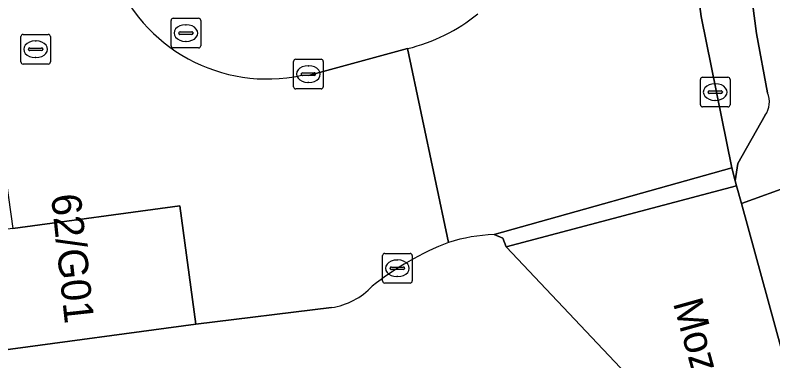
# Model space of a CAD drawing. Extents: x 159053 to 160042, y 380449 to 381423.
# Drawn here: x 159678.85 to 159704.43, y 380933.36 to 380945.02 of the extents above; entities that cross this region are included whole.
import ezdxf

# ---------------------------------------------------------------- set-up
doc = ezdxf.new("R2010")
doc.units = 0
for name, color, linetype in [('IMGEO_Brandkraan', 7, 'Continuous'), ('IMGEO_Kolk', 7, 'Continuous'), ('IMGEO_Openbare_ruimte_label', 7, 'Continuous'), ('IMGEO_Pand', 7, 'Continuous'), ('IMGEO_Pand_nummerreeks', 7, 'Continuous'), ('IMGEO_Parkeervlak_open', 7, 'Continuous'), ('IMGEO_Rijbaan_lokaal_open', 7, 'Continuous'), ('IMGEO_Rioolput', 7, 'Continuous'), ('IMGEO_Voetpad_op_trap', 7, 'Continuous'), ('IMGEO_Voetpad_open', 7, 'Continuous')]:
    doc.layers.add(name, color=color, linetype=linetype)

msp = doc.modelspace()

# ---------------------------------------------------------------- linework, layer by layer
at = {"layer": 'IMGEO_Brandkraan'}
for p, q in [((159679.12, 380944.365), (159679.972, 380944.365)), ((159679.045, 380943.439), (159679.045, 380944.291)), ((159679.533, 380944.145), (159679.558, 380944.145)), ((159680.046, 380944.291), (159680.046, 380943.439)), ((159679.304, 380943.859), (159679.304, 380943.871)), ((159679.742, 380943.822), (159679.344, 380943.822)), ((159679.347, 380943.908), (159679.745, 380943.908)), ((159679.788, 380943.871), (159679.788, 380943.859)), ((159679.556, 380943.585), (159679.531, 380943.585)), ((159679.972, 380943.365), (159679.12, 380943.365))]:
    msp.add_line(p, q, dxfattribs=at)
for points in [[(159679.12, 380944.365), (159679.972, 380944.365)], [(159679.045, 380943.439), (159679.045, 380944.291)], [(159680.046, 380944.291), (159680.046, 380943.439)], [(159679.972, 380943.365), (159679.12, 380943.365)]]:
    msp.add_lwpolyline(points, dxfattribs=at)
for centre, radius, start, end in [((159679.122, 380944.289), 0.0765, 91.552, 178.448), ((159679.122, 380944.289), 0.0765, 91.552, 178.448), ((159679.97, 380944.289), 0.0765, 1.552, 88.448), ((159679.97, 380944.289), 0.0765, 1.552, 88.448), ((159679.344, 380943.868), 0.0403, 85.8775, 175.7526), ((159679.341, 380943.858), 0.0366, 178.938, 274.7102), ((159679.745, 380943.865), 0.043, 264.8664, 352.4533), ((159679.749, 380943.87), 0.0386, 1.7309, 96.639), ((159679.122, 380943.441), 0.0765, 181.552, 268.448), ((159679.122, 380943.441), 0.0765, 181.552, 268.448), ((159679.97, 380943.441), 0.0765, 271.552, 358.448), ((159679.97, 380943.441), 0.0765, 271.552, 358.448)]:
    msp.add_arc(centre, radius, start, end, dxfattribs=at)
for centre, major_axis, ratio, start_param, end_param in [((159679.532, 380943.865), (-0.387, 0.002), 0.722429, 4.712389, 7.853982), ((159679.557, 380943.865), (-0.39, 0.002), 0.717154, 1.570796, 4.712389)]:
    msp.add_ellipse(centre, major_axis=major_axis, ratio=ratio, start_param=start_param, end_param=end_param, dxfattribs=at)
at = {"layer": 'IMGEO_Kolk'}
for p, q in [((159688.252, 380942.601), (159688.252, 380943.453)), ((159688.327, 380943.527), (159689.179, 380943.527)), ((159688.74, 380943.307), (159688.765, 380943.307)), ((159689.253, 380943.453), (159689.253, 380942.601)), ((159688.511, 380943.021), (159688.511, 380943.033)), ((159688.554, 380943.07), (159688.952, 380943.07)), ((159688.995, 380943.033), (159688.995, 380943.021)), ((159688.949, 380942.984), (159688.551, 380942.984)), ((159701.981, 380941.995), (159701.981, 380942.847)), ((159702.056, 380942.921), (159702.908, 380942.921)), ((159702.982, 380942.847), (159702.982, 380941.995)), ((159689.179, 380942.527), (159688.327, 380942.527)), ((159688.763, 380942.747), (159688.738, 380942.747)), ((159702.469, 380942.701), (159702.494, 380942.701)), ((159702.24, 380942.415), (159702.24, 380942.427)), ((159702.678, 380942.378), (159702.28, 380942.378)), ((159702.283, 380942.464), (159702.681, 380942.464)), ((159702.724, 380942.427), (159702.724, 380942.415)), ((159702.492, 380942.141), (159702.467, 380942.141)), ((159702.908, 380941.921), (159702.056, 380941.921)), ((159691.254, 380936.055), (159691.254, 380936.907)), ((159691.329, 380936.981), (159692.181, 380936.981)), ((159692.255, 380936.907), (159692.255, 380936.055)), ((159691.742, 380936.761), (159691.767, 380936.761)), ((159691.513, 380936.475), (159691.513, 380936.487)), ((159691.951, 380936.438), (159691.553, 380936.438)), ((159691.556, 380936.524), (159691.954, 380936.524)), ((159691.997, 380936.487), (159691.997, 380936.475)), ((159691.765, 380936.201), (159691.74, 380936.201)), ((159692.181, 380935.981), (159691.329, 380935.981))]:
    msp.add_line(p, q, dxfattribs=at)
for points in [[(159688.252, 380942.601), (159688.252, 380943.453)], [(159688.327, 380943.527), (159689.179, 380943.527)], [(159689.253, 380943.453), (159689.253, 380942.601)], [(159701.981, 380941.995), (159701.981, 380942.847)], [(159702.056, 380942.921), (159702.908, 380942.921)], [(159702.982, 380942.847), (159702.982, 380941.995)], [(159689.179, 380942.527), (159688.327, 380942.527)], [(159702.908, 380941.921), (159702.056, 380941.921)], [(159691.254, 380936.055), (159691.254, 380936.907)], [(159691.329, 380936.981), (159692.181, 380936.981)], [(159692.255, 380936.907), (159692.255, 380936.055)], [(159692.181, 380935.981), (159691.329, 380935.981)]]:
    msp.add_lwpolyline(points, dxfattribs=at)
for centre, radius, start, end in [((159688.329, 380943.451), 0.0765, 91.552, 178.448), ((159688.329, 380943.451), 0.0765, 91.552, 178.448), ((159689.177, 380943.451), 0.0765, 1.552, 88.448), ((159689.177, 380943.451), 0.0765, 1.552, 88.448), ((159688.551, 380943.03), 0.0403, 85.8775, 175.7526), ((159688.956, 380943.032), 0.0386, 1.7309, 96.639), ((159688.548, 380943.02), 0.0366, 178.938, 274.7102), ((159688.952, 380943.027), 0.043, 264.8664, 352.4533), ((159702.058, 380942.845), 0.0765, 91.552, 178.448), ((159702.058, 380942.845), 0.0765, 91.552, 178.448), ((159702.906, 380942.845), 0.0765, 1.552, 88.448), ((159702.906, 380942.845), 0.0765, 1.552, 88.448), ((159688.329, 380942.603), 0.0765, 181.552, 268.448), ((159688.329, 380942.603), 0.0765, 181.552, 268.448), ((159689.177, 380942.603), 0.0765, 271.552, 358.448), ((159689.177, 380942.603), 0.0765, 271.552, 358.448), ((159702.28, 380942.424), 0.0403, 85.8775, 175.7526), ((159702.277, 380942.414), 0.0366, 178.938, 274.7102), ((159702.681, 380942.421), 0.043, 264.8664, 352.4533), ((159702.685, 380942.426), 0.0386, 1.7309, 96.639), ((159702.058, 380941.997), 0.0765, 181.552, 268.448), ((159702.058, 380941.997), 0.0765, 181.552, 268.448), ((159702.906, 380941.997), 0.0765, 271.552, 358.448), ((159702.906, 380941.997), 0.0765, 271.552, 358.448), ((159691.331, 380936.905), 0.0765, 91.552, 178.448), ((159691.331, 380936.905), 0.0765, 91.552, 178.448), ((159692.179, 380936.905), 0.0765, 1.552, 88.448), ((159692.179, 380936.905), 0.0765, 1.552, 88.448), ((159691.553, 380936.484), 0.0403, 85.8775, 175.7526), ((159691.55, 380936.474), 0.0366, 178.938, 274.7102), ((159691.954, 380936.481), 0.043, 264.8664, 352.4533), ((159691.958, 380936.486), 0.0386, 1.7309, 96.639), ((159691.331, 380936.057), 0.0765, 181.552, 268.448), ((159691.331, 380936.057), 0.0765, 181.552, 268.448), ((159692.179, 380936.057), 0.0765, 271.552, 358.448), ((159692.179, 380936.057), 0.0765, 271.552, 358.448)]:
    msp.add_arc(centre, radius, start, end, dxfattribs=at)
for centre, major_axis, ratio, start_param, end_param in [((159688.739, 380943.027), (-0.387, 0.002), 0.722429, 4.712389, 7.853982), ((159688.764, 380943.027), (-0.39, 0.002), 0.717154, 1.570796, 4.712389), ((159702.468, 380942.421), (-0.387, 0.002), 0.722429, 4.712389, 7.853982), ((159702.493, 380942.421), (-0.39, 0.002), 0.717154, 1.570796, 4.712389), ((159691.741, 380936.481), (-0.387, 0.002), 0.722429, 4.712389, 7.853982), ((159691.766, 380936.481), (-0.39, 0.002), 0.717154, 1.570796, 4.712389)]:
    msp.add_ellipse(centre, major_axis=major_axis, ratio=ratio, start_param=start_param, end_param=end_param, dxfattribs=at)
at = {"layer": 'IMGEO_Pand'}
msp.add_lwpolyline([(159677.729, 380937.683), (159678.267, 380933.693), (159684.951, 380934.595), (159684.413, 380938.585), (159678.776, 380937.824)], close=True, dxfattribs=at)
at = {"layer": 'IMGEO_Parkeervlak_open'}
for points in [[(159698.68, 380981.401), (159697.493, 380982.475), (159696.938, 380983.189), (159702.009, 380944.971), (159703.047, 380939.869), (159703.16, 380939.431), (159703.251, 380940.013), (159704.168, 380941.639)], [(159704.247, 380942.399), (159703.872, 380944.393), (159699.64, 380976.485), (159699.057, 380980.695)]]:
    msp.add_lwpolyline(points, dxfattribs=at)
msp.add_lwpolyline([(159704.723, 380933.738), (159706.467, 380934.204), (159705.113, 380939.298), (159703.364, 380938.667)], close=True, dxfattribs=at)
msp.add_arc((159703.547, 380942.088), 0.766, 324.1428, 23.9884, dxfattribs=at)
at = {"layer": 'IMGEO_Rijbaan_lokaal_open'}
for points in [[(159702.009, 380944.971), (159696.938, 380983.189), (159692.329, 380982.539), (159692.37, 380982.235), (159692.744, 380979.492), (159693.004, 380977.58), (159695.462, 380958.803), (159696.149, 380953.714), (159696.548, 380950.736), (159696.607, 380950.452)], [(159682.151, 380946.465), (159682.08, 380946.704), (159681.843, 380947.503), (159681.69, 380948.346), (159681.107, 380952.812), (159677.735, 380977.597), (159677.151, 380981.754), (159677.053, 380982.568), (159672.584, 380981.977), (159678.776, 380937.824), (159684.413, 380938.585), (159684.951, 380934.595), (159689.529, 380935.155)], [(159695.017, 380937.616), (159703.047, 380939.869), (159702.009, 380944.971)], [(159692.099, 380943.889), (159688.754, 380942.979), (159688.526, 380942.987)], [(159692.099, 380943.889), (159693.483, 380937.352)], [(159693.483, 380937.352), (159692.099, 380943.889)]]:
    msp.add_lwpolyline(points, dxfattribs=at)
for points in [[(159695.017, 380937.616), (159695.31, 380937.496), (159695.431, 380937.204), (159703.204, 380939.257), (159703.16, 380939.431), (159703.047, 380939.869)], [(159703.364, 380938.667), (159703.204, 380939.257), (159695.431, 380937.204), (159700.436, 380931.909), (159704.926, 380933.073), (159704.723, 380933.738)]]:
    msp.add_lwpolyline(points, close=True, dxfattribs=at)
for centre, radius, start, end in [((159687.36, 380948.432), 5.568, 200.6841, 282.0849), ((159690.709, 380949.693), 5.968, 283.4672, 309.062), ((159695.167, 380932.156), 5.462, 91.5734, 107.9564), ((159697.041, 380928.135), 9.88, 111.1094, 128.3804), ((159689.176, 380937.499), 2.37, 278.5753, 316.9247)]:
    msp.add_arc(centre, radius, start, end, dxfattribs=at)
at = {"layer": 'IMGEO_Rioolput'}
for p, q in [((159684.117, 380943.984), (159684.117, 380944.836)), ((159684.192, 380944.91), (159685.044, 380944.91)), ((159685.118, 380944.836), (159685.118, 380943.984)), ((159684.605, 380944.69), (159684.63, 380944.69)), ((159684.376, 380944.404), (159684.376, 380944.416)), ((159684.814, 380944.367), (159684.416, 380944.367)), ((159684.419, 380944.453), (159684.817, 380944.453)), ((159684.86, 380944.416), (159684.86, 380944.404)), ((159684.628, 380944.13), (159684.603, 380944.13)), ((159685.044, 380943.91), (159684.192, 380943.91))]:
    msp.add_line(p, q, dxfattribs=at)
for points in [[(159684.117, 380943.984), (159684.117, 380944.836)], [(159684.192, 380944.91), (159685.044, 380944.91)], [(159685.118, 380944.836), (159685.118, 380943.984)], [(159685.044, 380943.91), (159684.192, 380943.91)]]:
    msp.add_lwpolyline(points, dxfattribs=at)
for centre, radius, start, end in [((159684.194, 380944.834), 0.0765, 91.552, 178.448), ((159684.194, 380944.834), 0.0765, 91.552, 178.448), ((159685.042, 380944.834), 0.0765, 1.552, 88.448), ((159685.042, 380944.834), 0.0765, 1.552, 88.448), ((159684.416, 380944.413), 0.0403, 85.8775, 175.7526), ((159684.413, 380944.403), 0.0366, 178.938, 274.7102), ((159684.817, 380944.41), 0.043, 264.8664, 352.4533), ((159684.821, 380944.415), 0.0386, 1.7309, 96.639), ((159684.194, 380943.986), 0.0765, 181.552, 268.448), ((159684.194, 380943.986), 0.0765, 181.552, 268.448), ((159685.042, 380943.986), 0.0765, 271.552, 358.448), ((159685.042, 380943.986), 0.0765, 271.552, 358.448)]:
    msp.add_arc(centre, radius, start, end, dxfattribs=at)
for centre, major_axis, ratio, start_param, end_param in [((159684.604, 380944.41), (-0.387, 0.002), 0.722429, 4.712389, 7.853982), ((159684.629, 380944.41), (-0.39, 0.002), 0.717154, 1.570796, 4.712389)]:
    msp.add_ellipse(centre, major_axis=major_axis, ratio=ratio, start_param=start_param, end_param=end_param, dxfattribs=at)
at = {"layer": 'IMGEO_Voetpad_op_trap'}
for points in [[(159699.057, 380980.695), (159699.64, 380976.485), (159703.872, 380944.393), (159704.247, 380942.399)], [(159688.526, 380942.987), (159688.754, 380942.979), (159692.099, 380943.889)], [(159704.168, 380941.639), (159703.251, 380940.013), (159703.16, 380939.431), (159703.204, 380939.257), (159703.364, 380938.667), (159705.113, 380939.298), (159706.467, 380934.204), (159704.723, 380933.738), (159704.926, 380933.073)]]:
    msp.add_lwpolyline(points, dxfattribs=at)
for centre, radius, start, end in [((159687.36, 380948.432), 5.568, 200.6841, 282.0849), ((159690.709, 380949.693), 5.968, 283.4672, 309.062), ((159703.547, 380942.088), 0.766, 324.1428, 23.9884)]:
    msp.add_arc(centre, radius, start, end, dxfattribs=at)
at = {"layer": 'IMGEO_Voetpad_open'}
for points in [[(159619.506, 380922.646), (159631.976, 380924.344), (159633.635, 380924.569), (159633.957, 380924.613), (159635.172, 380924.779), (159661.951, 380928.424), (159664.943, 380928.827), (159671.792, 380929.748), (159673.297, 380929.95), (159685.425, 380931.581), (159696.769, 380933.107), (159700.436, 380931.909), (159695.431, 380937.204), (159695.31, 380937.496), (159695.017, 380937.616)], [(159689.529, 380935.155), (159684.951, 380934.595), (159678.267, 380933.693), (159632.229, 380927.466), (159625.388, 380926.542), (159613.067, 380924.84), (159606.154, 380923.905), (159561.167, 380917.833), (159554.315, 380916.905), (159545.92, 380915.197)]]:
    msp.add_lwpolyline(points, dxfattribs=at)
for centre, radius, start, end in [((159695.167, 380932.156), 5.462, 91.5734, 107.9564), ((159697.041, 380928.135), 9.88, 111.1094, 128.3804), ((159689.176, 380937.499), 2.37, 278.5753, 316.9247)]:
    msp.add_arc(centre, radius, start, end, dxfattribs=at)

# ---------------------------------------------------------------- texts
at = {"layer": 'IMGEO_Openbare_ruimte_label'}
msp.add_text('Mozartlaan', height=1, rotation=285.5517, dxfattribs=at).set_placement((159701.051, 380935.314))
at = {"layer": 'IMGEO_Pand_nummerreeks'}
msp.add_text('62/G01', height=1, rotation=276.1702, dxfattribs=at).set_placement((159680.064, 380938.946))

doc.saveas('drawing.dxf')
